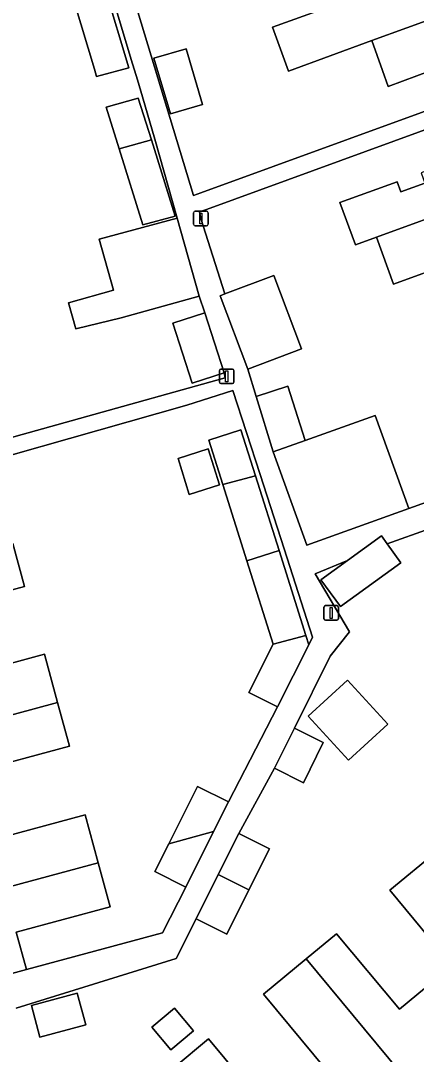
# Model space of a CAD drawing. Extents: x 159262 to 160143, y 383399 to 384319.
# Drawn here: x 159868.8 to 159896, y 383682.3 to 383753.3 of the extents above; entities that cross this region are included whole.
import ezdxf

# ---------------------------------------------------------------- set-up
doc = ezdxf.new("R2010")
doc.units = 0
for name, color, linetype in [('IMGEO_Erf', 7, 'Continuous'), ('IMGEO_Lichtmast', 7, 'Continuous'), ('IMGEO_Pand', 7, 'Continuous'), ('IMGEO_Voetpad_open', 7, 'Continuous')]:
    doc.layers.add(name, color=color, linetype=linetype)

msp = doc.modelspace()

# ---------------------------------------------------------------- linework, layer by layer
at = {"layer": 'IMGEO_Erf'}
for points in [[(159862.85, 383723.196), (159882.867, 383728.784), (159882.799, 383729.114), (159880.6, 383728.402), (159879.264, 383732.53), (159881.462, 383733.242), (159881.071, 383734.386), (159875.727, 383732.887), (159872.626, 383732.137), (159872.123, 383733.93), (159875.192, 383734.791), (159874.21, 383738.291), (159879.569, 383739.737), (159878.042, 383745.177), (159877.188, 383748.067), (159876.839, 383749.247), (159876.422, 383750.646), (159874.802, 383756.087)], [(159876.865, 383753.901), (159880.693, 383741.303), (159881.19, 383741.484), (159901.3, 383748.814), (159900.899, 383749.871), (159900.416, 383751.142), (159897.005, 383749.876), (159894.059, 383748.782), (159893.665, 383749.88), (159892.928, 383751.93), (159887.202, 383749.84), (159886.104, 383752.85), (159891.846, 383754.946)], [(159901.709, 383747.689), (159881.587, 383740.345), (159881.109, 383740.171), (159881.198, 383739.719), (159882.838, 383734.541), (159886.2, 383735.812), (159888.108, 383730.765), (159884.425, 383729.372), (159884.999, 383727.504), (159887.158, 383728.203), (159888.363, 383724.48), (159893.165, 383726.201), (159895.459, 383719.801), (159906.872, 383723.893)], [(159898.543, 383736.725), (159894.418, 383735.22), (159893.244, 383738.438), (159891.801, 383737.912), (159890.741, 383740.818), (159894.661, 383742.246), (159894.919, 383741.54), (159896.568, 383742.141)], [(159866.807, 383697.035), (159873.255, 383698.78), (159874.149, 383695.478), (159874.965, 383692.464), (159868.53, 383690.723), (159869.227, 383688.145), (159878.567, 383690.673), (159880.163, 383693.813), (159878.035, 383694.88), (159878.992, 383696.788), (159880.966, 383700.725), (159883.094, 383699.658), (159886.459, 383706.184), (159884.497, 383707.169), (159886.159, 383710.482), (159884.358, 383716.207), (159882.71, 383721.444), (159881.748, 383724.503), (159883.948, 383725.216), (159884.946, 383722.046), (159886.559, 383716.92), (159888.394, 383711.087), (159888.596, 383710.444), (159888.865, 383710.973), (159886.905, 383717.032), (159885.256, 383722.13), (159883.383, 383727.919), (159880.225, 383726.897), (159860.239, 383721.227)], [(159899.882, 383719.483), (159893.99, 383717.368), (159894.927, 383716.075), (159890.773, 383713.067), (159889.433, 383714.918), (159891.254, 383716.237), (159889.032, 383715.319), (159891.394, 383711.338), (159890.065, 383709.66), (159887.628, 383704.727), (159889.587, 383703.744), (159888.229, 383700.967), (159886.242, 383701.964), (159883.801, 383697.483), (159885.907, 383696.427), (159884.495, 383693.61), (159882.973, 383690.575), (159880.866, 383691.631), (159879.502, 383688.911), (159868.523, 383685.487)], [(159868.288, 383717.401), (159869.088, 383714.443), (159862.56, 383712.676)], [(159863.825, 383708.002), (159870.468, 383709.799), (159871.367, 383706.48), (159872.175, 383703.493), (159865.545, 383701.7)], [(159898.445, 383688.422), (159894.156, 383693.589), (159897.376, 383696.261)], [(159889.842, 383681.224), (159885.506, 383686.448), (159888.427, 383688.873), (159890.514, 383690.605), (159894.821, 383685.415), (159897.199, 383687.388)], [(159879.374, 383681.421), (159881.731, 383683.378), (159886.098, 383678.117)]]:
    msp.add_lwpolyline(points, dxfattribs=at)
for points in [[(159872.427, 383754.896), (159874.626, 383755.489), (159876.244, 383750.056), (159874.044, 383749.462), (159873.895, 383749.964), (159872.536, 383754.528), (159872.451, 383754.813)], [(159881.319, 383747.552), (159879.115, 383746.896), (159877.976, 383750.722), (159880.18, 383751.378)], [(159874.699, 383747.369), (159876.906, 383747.988), (159877.801, 383745.109), (159879.431, 383739.87), (159877.221, 383739.273), (159875.599, 383744.491)], [(159882.465, 383721.424), (159880.406, 383720.776), (159879.629, 383723.245), (159881.689, 383723.893)], [(159888.556, 383705.543), (159891.266, 383708.023), (159894.026, 383705.007), (159891.316, 383702.527)], [(159873.302, 383684.36), (159870.156, 383683.509), (159869.572, 383685.669), (159872.718, 383686.52)], [(159880.688, 383683.928), (159879.127, 383682.632), (159877.824, 383684.2), (159879.386, 383685.497)]]:
    msp.add_lwpolyline(points, close=True, dxfattribs=at)
at = {"layer": 'IMGEO_Lichtmast'}
for p, q in [((159880.703, 383739.319), (159880.703, 383740.119)), ((159880.703, 383740.119), (159880.703, 383739.319)), ((159880.803, 383740.219), (159881.593, 383740.219)), ((159881.593, 383740.219), (159880.803, 383740.219)), ((159881.693, 383740.119), (159881.693, 383739.319)), ((159881.693, 383739.319), (159881.693, 383740.119)), ((159881.593, 383739.219), (159880.803, 383739.219)), ((159880.803, 383739.219), (159881.593, 383739.219)), ((159882.477, 383728.479), (159882.477, 383729.279)), ((159882.477, 383729.279), (159882.477, 383728.479)), ((159882.577, 383729.379), (159883.367, 383729.379)), ((159883.367, 383729.379), (159882.577, 383729.379)), ((159883.467, 383729.279), (159883.467, 383728.479)), ((159883.467, 383728.479), (159883.467, 383729.279)), ((159883.367, 383728.379), (159882.577, 383728.379)), ((159882.577, 383728.379), (159883.367, 383728.379)), ((159889.641, 383712.233), (159889.641, 383713.033)), ((159889.641, 383713.033), (159889.641, 383712.233)), ((159889.741, 383713.133), (159890.531, 383713.133)), ((159890.531, 383713.133), (159889.741, 383713.133)), ((159890.631, 383713.033), (159890.631, 383712.233)), ((159890.631, 383712.233), (159890.631, 383713.033)), ((159890.531, 383712.133), (159889.741, 383712.133)), ((159889.741, 383712.133), (159890.531, 383712.133))]:
    msp.add_line(p, q, dxfattribs=at)
for points in [[(159881.123, 383740.094), (159881.273, 383740.094), (159881.273, 383739.344), (159881.123, 383739.344), (159881.123, 383740.094)], [(159882.897, 383729.254), (159883.047, 383729.254), (159883.047, 383728.504), (159882.897, 383728.504), (159882.897, 383729.254)], [(159890.061, 383713.008), (159890.211, 383713.008), (159890.211, 383712.258), (159890.061, 383712.258), (159890.061, 383713.008)]]:
    msp.add_lwpolyline(points, dxfattribs=at)
for centre, start, end in [((159880.803, 383740.119), 90, 180), ((159880.803, 383740.119), 90, 180), ((159881.593, 383740.119), 0, 90), ((159881.593, 383740.119), 360, 90), ((159880.803, 383739.319), 180, 270), ((159880.803, 383739.319), 180, 270), ((159881.593, 383739.319), 270, 0), ((159881.593, 383739.319), 270, 0), ((159882.577, 383729.279), 90, 180), ((159882.577, 383729.279), 90, 180), ((159883.367, 383729.279), 0, 90), ((159883.367, 383729.279), 360, 90), ((159882.577, 383728.479), 180, 270), ((159882.577, 383728.479), 180, 270), ((159883.367, 383728.479), 270, 0), ((159883.367, 383728.479), 270, 0), ((159889.741, 383713.033), 90, 180), ((159889.741, 383713.033), 90, 180), ((159890.531, 383713.033), 0, 90), ((159890.531, 383713.033), 360, 90), ((159889.741, 383712.233), 180, 270), ((159889.741, 383712.233), 180, 270), ((159890.531, 383712.233), 270, 0), ((159890.531, 383712.233), 270, 0)]:
    msp.add_arc(centre, 0.1, start, end, dxfattribs=at)
at = {"layer": 'IMGEO_Pand'}
for points in [[(159907.333, 383757.187), (159905.388, 383762.521), (159897.334, 383759.583), (159898.182, 383757.257), (159891.846, 383754.946), (159886.104, 383752.85), (159887.202, 383749.84), (159892.928, 383751.93)], [(159909.321, 383751.741), (159907.333, 383757.187), (159892.928, 383751.93), (159893.665, 383749.88), (159894.059, 383748.782), (159897.005, 383749.876), (159900.416, 383751.142), (159900.899, 383749.871), (159901.3, 383748.814), (159904.189, 383749.867), (159904.624, 383750.026)], [(159872.427, 383754.896), (159872.451, 383754.813), (159872.536, 383754.528), (159873.895, 383749.964), (159874.044, 383749.462), (159876.244, 383750.056), (159874.626, 383755.489)], [(159879.115, 383746.896), (159881.319, 383747.552), (159880.18, 383751.378), (159877.976, 383750.722)], [(159909.99, 383749.905), (159909.728, 383750.624), (159907.774, 383749.907), (159905.03, 383748.901), (159901.709, 383747.689), (159902.628, 383745.171), (159896.305, 383742.865), (159896.568, 383742.141), (159894.919, 383741.54), (159894.661, 383742.246), (159890.741, 383740.818), (159891.801, 383737.912), (159893.244, 383738.438), (159911.715, 383745.174)], [(159876.906, 383747.988), (159874.699, 383747.369), (159875.599, 383744.491), (159877.801, 383745.109)], [(159877.801, 383745.109), (159875.599, 383744.491), (159877.221, 383739.273), (159879.431, 383739.87)], [(159904.818, 383739.014), (159905.592, 383736.894), (159913.661, 383739.837), (159911.715, 383745.174), (159893.244, 383738.438), (159894.418, 383735.22), (159898.543, 383736.725)], [(159874.21, 383738.291), (159875.192, 383734.791), (159872.123, 383733.93), (159872.626, 383732.137), (159875.727, 383732.887), (159881.071, 383734.386), (159879.569, 383739.737)], [(159886.2, 383735.812), (159882.838, 383734.541), (159882.516, 383734.419), (159884.425, 383729.372), (159888.108, 383730.765)], [(159881.462, 383733.242), (159879.264, 383732.53), (159880.6, 383728.402), (159882.799, 383729.114)], [(159884.999, 383727.504), (159886.169, 383723.693), (159888.363, 383724.48), (159887.158, 383728.203)], [(159893.165, 383726.201), (159888.363, 383724.48), (159886.169, 383723.693), (159888.463, 383717.293), (159895.459, 383719.801)], [(159882.71, 383721.444), (159884.946, 383722.046), (159883.948, 383725.216), (159881.748, 383724.503)], [(159882.465, 383721.424), (159881.689, 383723.893), (159879.629, 383723.245), (159880.406, 383720.776)], [(159884.946, 383722.046), (159882.71, 383721.444), (159884.358, 383716.207), (159886.559, 383716.92)], [(159894.927, 383716.075), (159893.99, 383717.368), (159893.586, 383717.926), (159891.254, 383716.237), (159889.433, 383714.918), (159890.773, 383713.067)], [(159869.088, 383714.443), (159868.288, 383717.401), (159853.368, 383713.364), (159854.85, 383707.888), (159863.241, 383710.159), (159862.56, 383712.676)], [(159886.559, 383716.92), (159884.358, 383716.207), (159886.159, 383710.482), (159888.394, 383711.087)], [(159888.596, 383710.444), (159888.394, 383711.087), (159886.159, 383710.482), (159884.497, 383707.169), (159886.459, 383706.184)], [(159870.468, 383709.799), (159863.825, 383708.002), (159863.241, 383710.159), (159854.85, 383707.888), (159856.332, 383702.412), (159871.367, 383706.48)], [(159888.556, 383705.543), (159891.316, 383702.527), (159894.026, 383705.007), (159891.266, 383708.023)], [(159865.545, 383701.7), (159872.175, 383703.493), (159871.367, 383706.48), (159856.332, 383702.412), (159857.813, 383696.936), (159866.219, 383699.209)], [(159887.628, 383704.727), (159886.242, 383701.964), (159888.229, 383700.967), (159889.587, 383703.744)], [(159883.094, 383699.658), (159880.966, 383700.725), (159878.992, 383696.788), (159882.073, 383697.622)], [(159873.255, 383698.78), (159866.807, 383697.035), (159866.219, 383699.209), (159857.813, 383696.936), (159859.296, 383691.459), (159874.149, 383695.478)], [(159882.073, 383697.622), (159878.992, 383696.788), (159878.035, 383694.88), (159880.163, 383693.813)], [(159883.801, 383697.483), (159882.389, 383694.667), (159884.495, 383693.61), (159885.907, 383696.427)], [(159907.17, 383684.459), (159897.376, 383696.261), (159894.156, 383693.589), (159898.445, 383688.422), (159897.199, 383687.388), (159902.566, 383680.923), (159905.001, 383682.944), (159905.142, 383682.775)], [(159868.53, 383690.723), (159874.965, 383692.464), (159874.149, 383695.478), (159859.296, 383691.459), (159860.809, 383685.867), (159865.632, 383687.172), (159869.227, 383688.145)], [(159884.495, 383693.61), (159882.389, 383694.667), (159880.866, 383691.631), (159882.973, 383690.575)], [(159897.199, 383687.388), (159894.821, 383685.415), (159890.514, 383690.605), (159888.427, 383688.873), (159898.101, 383677.217), (159902.566, 383680.923)], [(159893.635, 383673.512), (159898.101, 383677.217), (159888.427, 383688.873), (159885.506, 383686.448), (159889.842, 383681.224), (159888.299, 383679.943)], [(159869.572, 383685.669), (159870.156, 383683.509), (159873.302, 383684.36), (159872.718, 383686.52)], [(159877.824, 383684.2), (159879.127, 383682.632), (159880.688, 383683.928), (159879.386, 383685.497)], [(159879.374, 383681.421), (159889.195, 383669.59), (159890.35, 383670.549), (159890.234, 383670.689), (159893.635, 383673.512), (159888.299, 383679.943), (159886.098, 383678.117), (159881.731, 383683.378)]]:
    msp.add_lwpolyline(points, close=True, dxfattribs=at)
at = {"layer": 'IMGEO_Voetpad_open'}
for points in [[(159874.802, 383756.087), (159876.422, 383750.646), (159876.839, 383749.247), (159877.188, 383748.067), (159878.042, 383745.177), (159879.569, 383739.737), (159881.071, 383734.386), (159881.462, 383733.242), (159882.799, 383729.114), (159882.867, 383728.784), (159862.85, 383723.196)], [(159901.3, 383748.814), (159881.19, 383741.484), (159880.693, 383741.303), (159876.865, 383753.901)], [(159906.872, 383723.893), (159895.459, 383719.801), (159888.463, 383717.293), (159886.169, 383723.693), (159884.999, 383727.504), (159884.425, 383729.372), (159882.516, 383734.419), (159882.838, 383734.541), (159881.198, 383739.719), (159881.109, 383740.171), (159881.587, 383740.345), (159901.709, 383747.689)], [(159860.239, 383721.227), (159880.225, 383726.897), (159883.383, 383727.919), (159885.256, 383722.13), (159886.905, 383717.032), (159888.865, 383710.973), (159888.596, 383710.444), (159886.459, 383706.184), (159883.094, 383699.658), (159882.073, 383697.622), (159880.163, 383693.813), (159878.567, 383690.673), (159869.227, 383688.145), (159865.632, 383687.172)], [(159868.523, 383685.487), (159879.502, 383688.911), (159880.866, 383691.631), (159882.389, 383694.667), (159883.801, 383697.483), (159886.242, 383701.964), (159887.628, 383704.727), (159890.065, 383709.66), (159891.394, 383711.338), (159889.032, 383715.319), (159891.254, 383716.237), (159893.586, 383717.926), (159893.99, 383717.368), (159899.882, 383719.483)]]:
    msp.add_lwpolyline(points, dxfattribs=at)

doc.saveas('drawing.dxf')
